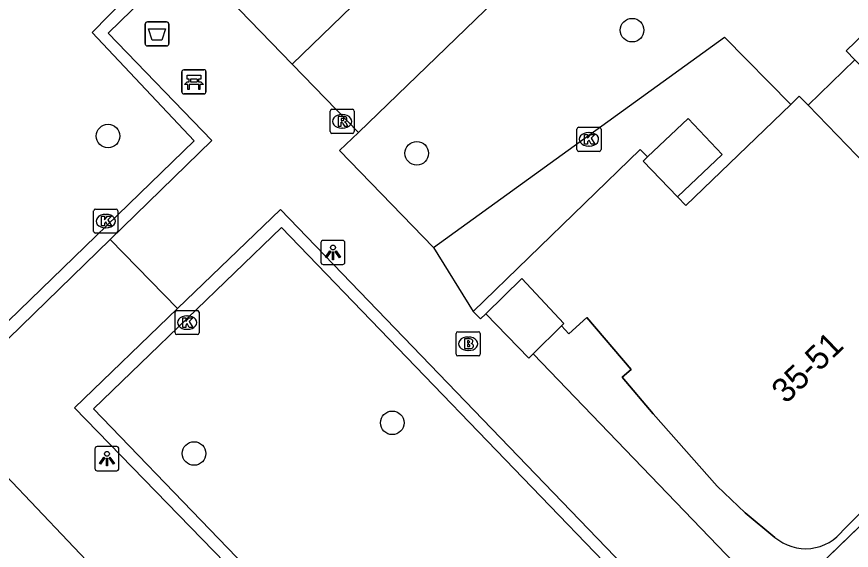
# Model space of a CAD drawing. Extents: x 157466 to 158888, y 383063 to 384677.
# Drawn here: x 158403.04 to 158437.65, y 383952.28 to 383974.41 of the extents above; entities that cross this region are included whole.
import ezdxf

# ---------------------------------------------------------------- set-up
doc = ezdxf.new("R2010")
doc.units = 0
for name, color, linetype in [('IMGEO_Afvalbak', 7, 'Continuous'), ('IMGEO_Bank', 7, 'Continuous'), ('IMGEO_Boom', 7, 'Continuous'), ('IMGEO_Brandkraan', 7, 'Continuous'), ('IMGEO_Groenvoorziening', 7, 'Continuous'), ('IMGEO_Kolk', 7, 'Continuous'), ('IMGEO_Lichtpunt', 7, 'Continuous'), ('IMGEO_Muur', 7, 'Continuous'), ('IMGEO_Pand', 7, 'Continuous'), ('IMGEO_Pand_nummerreeks', 7, 'Continuous'), ('IMGEO_Pand_overbouw', 7, 'Continuous'), ('IMGEO_Rioolput', 7, 'Continuous'), ('IMGEO_Voetpad_gesloten', 7, 'Continuous'), ('IMGEO_Voetpad_open', 7, 'Continuous')]:
    doc.layers.add(name, color=color, linetype=linetype)

msp = doc.modelspace()

# ---------------------------------------------------------------- linework, layer by layer
at = {"layer": 'IMGEO_Afvalbak'}
for p, q in [((158408.465, 383974.192), (158409.255, 383974.192)), ((158409.255, 383974.192), (158408.465, 383974.192)), ((158408.365, 383973.292), (158408.365, 383974.092)), ((158408.365, 383974.092), (158408.365, 383973.292)), ((158409.355, 383974.092), (158409.355, 383973.292)), ((158409.355, 383973.292), (158409.355, 383974.092)), ((158409.255, 383973.192), (158408.465, 383973.192)), ((158408.465, 383973.192), (158409.255, 383973.192))]:
    msp.add_line(p, q, dxfattribs=at)
msp.add_lwpolyline([(158408.508, 383973.906), (158409.212, 383973.906), (158409.063, 383973.436), (158408.657, 383973.436), (158408.508, 383973.906)], dxfattribs=at)
for centre, start, end in [((158408.465, 383974.092), 90, 180), ((158408.465, 383974.092), 90, 180), ((158409.255, 383974.092), 0, 90), ((158409.255, 383974.092), 360, 90), ((158408.465, 383973.292), 180, 270), ((158408.465, 383973.292), 180, 270), ((158409.255, 383973.292), 270, 0), ((158409.255, 383973.292), 270, 0)]:
    msp.add_arc(centre, 0.1, start, end, dxfattribs=at)
at = {"layer": 'IMGEO_Bank'}
for p, q in [((158409.893, 383971.279), (158409.893, 383972.12)), ((158409.893, 383972.12), (158409.893, 383971.279)), ((158409.968, 383972.204), (158410.809, 383972.204)), ((158410.809, 383972.204), (158409.968, 383972.204)), ((158410.893, 383972.129), (158410.893, 383971.288)), ((158410.893, 383971.288), (158410.893, 383972.129)), ((158410.202, 383971.71), (158410.202, 383971.816)), ((158410.246, 383971.816), (158410.246, 383971.71)), ((158410.534, 383971.822), (158410.252, 383971.822)), ((158410.252, 383971.704), (158410.534, 383971.704)), ((158410.54, 383971.71), (158410.54, 383971.816)), ((158410.584, 383971.816), (158410.584, 383971.71)), ((158410.59, 383971.602), (158410.197, 383971.602)), ((158410.818, 383971.204), (158409.977, 383971.204)), ((158409.977, 383971.204), (158410.818, 383971.204))]:
    msp.add_line(p, q, dxfattribs=at)
for points in [[(158410.14, 383971.602), (158409.998, 383971.602), (158410.11, 383971.704), (158410.196, 383971.704)], [(158410.196, 383971.822), (158410.11, 383971.822), (158410.11, 383971.983), (158410.673, 383971.983), (158410.673, 383971.822), (158410.59, 383971.822)], [(158410.59, 383971.704), (158410.673, 383971.704), (158410.785, 383971.602), (158410.646, 383971.602)], [(158410.19, 383971.595), (158410.19, 383971.388), (158410.147, 383971.388), (158410.147, 383971.595)], [(158410.64, 383971.595), (158410.64, 383971.388), (158410.596, 383971.388), (158410.596, 383971.595)]]:
    msp.add_lwpolyline(points, dxfattribs=at)
for centre, radius, start, end in [((158409.971, 383972.126), 0.0779, 92.4484, 184.2845), ((158409.971, 383972.126), 0.0779, 92.4484, 184.2845), ((158410.815, 383972.126), 0.0779, 2.4484, 94.2845), ((158410.815, 383972.126), 0.0779, 2.4484, 94.2845), ((158410.195, 383971.815), 0.00671, 2.8957, 87.1043), ((158410.195, 383971.711), 0.00671, 272.8957, 357.1043), ((158410.252, 383971.815), 0.00671, 92.8957, 177.1043), ((158410.252, 383971.711), 0.00671, 182.8957, 267.1043), ((158410.534, 383971.815), 0.00671, 2.8957, 87.1043), ((158410.534, 383971.711), 0.00671, 272.8957, 357.1043), ((158410.591, 383971.815), 0.00671, 92.8957, 177.1043), ((158410.591, 383971.711), 0.00671, 182.8957, 267.1043), ((158410.14, 383971.595), 0.00671, 2.8957, 87.1043), ((158410.197, 383971.595), 0.00671, 92.8957, 177.1043), ((158410.589, 383971.595), 0.00671, 2.8957, 87.1043), ((158410.646, 383971.595), 0.00671, 92.8957, 177.1043), ((158409.971, 383971.282), 0.0779, 182.4484, 274.2845), ((158409.971, 383971.282), 0.0779, 182.4484, 274.2845), ((158410.815, 383971.282), 0.0779, 272.4484, 4.2845), ((158410.815, 383971.282), 0.0779, 272.4484, 4.2845)]:
    msp.add_arc(centre, radius, start, end, dxfattribs=at)
at = {"layer": 'IMGEO_Boom'}
for centre in [(158428.564, 383973.848), (158406.831, 383969.459), (158419.634, 383968.743), (158418.619, 383957.568), (158410.399, 383956.295)]:
    msp.add_circle(centre, 0.489, dxfattribs=at)
at = {"layer": 'IMGEO_Brandkraan'}
for p, q in [((158421.339, 383961.344), (158422.191, 383961.344)), ((158421.264, 383960.418), (158421.264, 383961.27)), ((158421.752, 383961.124), (158421.777, 383961.124)), ((158422.265, 383961.27), (158422.265, 383960.418)), ((158422.191, 383960.344), (158421.339, 383960.344)), ((158421.775, 383960.564), (158421.75, 383960.564))]:
    msp.add_line(p, q, dxfattribs=at)
for points in [[(158421.339, 383961.344), (158422.191, 383961.344)], [(158421.264, 383960.418), (158421.264, 383961.27)], [(158421.612, 383961.044), (158421.612, 383960.644), (158421.825, 383960.644)], [(158421.843, 383961.044), (158421.612, 383961.044)], [(158422.265, 383961.27), (158422.265, 383960.418)], [(158421.791, 383960.963), (158421.737, 383960.963), (158421.737, 383960.887)], [(158421.737, 383960.887), (158421.79, 383960.887)], [(158421.799, 383960.811), (158421.737, 383960.811), (158421.737, 383960.73)], [(158421.737, 383960.73), (158421.799, 383960.73)], [(158422.191, 383960.344), (158421.339, 383960.344)]]:
    msp.add_lwpolyline(points, dxfattribs=at)
for centre, radius, start, end in [((158421.341, 383961.268), 0.0765, 91.552, 178.448), ((158421.341, 383961.268), 0.0765, 91.552, 178.448), ((158422.189, 383961.268), 0.0765, 1.552, 88.448), ((158422.189, 383961.268), 0.0765, 1.552, 88.448), ((158421.847, 383960.899), 0.145, 59.4692, 91.5367), ((158421.872, 383960.946), 0.0922, 285.5137, 58.1501), ((158421.792, 383960.925), 0.0379, 267.8285, 90.9355), ((158421.8, 383960.77), 0.0404, 269.8759, 90.5077), ((158421.831, 383960.895), 0.251, 268.6676, 293.5347), ((158421.877, 383960.754), 0.105, 301.3115, 78.989), ((158421.341, 383960.42), 0.0765, 181.552, 268.448), ((158421.341, 383960.42), 0.0765, 181.552, 268.448), ((158422.189, 383960.42), 0.0765, 271.552, 358.448), ((158422.189, 383960.42), 0.0765, 271.552, 358.448)]:
    msp.add_arc(centre, radius, start, end, dxfattribs=at)
for centre, major_axis, ratio, start_param, end_param in [((158421.751, 383960.844), (-0.387, 0.002), 0.722429, 4.712389, 7.853982), ((158421.776, 383960.844), (-0.39, 0.002), 0.717154, 1.570796, 4.712389)]:
    msp.add_ellipse(centre, major_axis=major_axis, ratio=ratio, start_param=start_param, end_param=end_param, dxfattribs=at)
at = {"layer": 'IMGEO_Groenvoorziening'}
msp.add_lwpolyline([(158435.861, 383970.739), (158437.806, 383972.619)], dxfattribs=at)
at = {"layer": 'IMGEO_Kolk'}
for p, q in [((158426.275, 383968.898), (158426.275, 383969.75)), ((158426.35, 383969.824), (158427.202, 383969.824)), ((158427.276, 383969.75), (158427.276, 383968.898)), ((158426.763, 383969.604), (158426.788, 383969.604)), ((158426.786, 383969.044), (158426.761, 383969.044)), ((158427.202, 383968.824), (158426.35, 383968.824)), ((158406.235, 383965.505), (158406.235, 383966.357)), ((158406.31, 383966.431), (158407.162, 383966.431)), ((158406.723, 383966.211), (158406.748, 383966.211)), ((158407.236, 383966.357), (158407.236, 383965.505)), ((158406.746, 383965.651), (158406.721, 383965.651)), ((158407.162, 383965.431), (158406.31, 383965.431)), ((158409.609, 383961.298), (158409.609, 383962.15)), ((158409.684, 383962.224), (158410.536, 383962.224)), ((158410.097, 383962.004), (158410.122, 383962.004)), ((158410.61, 383962.15), (158410.61, 383961.298)), ((158410.12, 383961.444), (158410.095, 383961.444)), ((158410.536, 383961.224), (158409.684, 383961.224))]:
    msp.add_line(p, q, dxfattribs=at)
for points in [[(158426.275, 383968.898), (158426.275, 383969.75)], [(158426.35, 383969.824), (158427.202, 383969.824)], [(158427.276, 383969.75), (158427.276, 383968.898)], [(158426.596, 383969.524), (158426.719, 383969.524), (158426.719, 383969.373), (158426.849, 383969.524), (158427.013, 383969.524), (158426.867, 383969.373), (158427.02, 383969.124), (158426.868, 383969.124), (158426.783, 383969.288), (158426.719, 383969.221), (158426.719, 383969.124), (158426.596, 383969.124), (158426.596, 383969.524)], [(158427.202, 383968.824), (158426.35, 383968.824)], [(158406.235, 383965.505), (158406.235, 383966.357)], [(158406.31, 383966.431), (158407.162, 383966.431)], [(158407.236, 383966.357), (158407.236, 383965.505)], [(158406.556, 383966.131), (158406.679, 383966.131), (158406.679, 383965.98), (158406.809, 383966.131), (158406.973, 383966.131), (158406.827, 383965.98), (158406.98, 383965.731), (158406.828, 383965.731), (158406.743, 383965.895), (158406.679, 383965.828), (158406.679, 383965.731), (158406.556, 383965.731), (158406.556, 383966.131)], [(158407.162, 383965.431), (158406.31, 383965.431)], [(158409.609, 383961.298), (158409.609, 383962.15)], [(158409.684, 383962.224), (158410.536, 383962.224)], [(158410.61, 383962.15), (158410.61, 383961.298)], [(158409.93, 383961.924), (158410.053, 383961.924), (158410.053, 383961.773), (158410.183, 383961.924), (158410.347, 383961.924), (158410.201, 383961.773), (158410.354, 383961.524), (158410.202, 383961.524), (158410.117, 383961.688), (158410.053, 383961.621), (158410.053, 383961.524), (158409.93, 383961.524), (158409.93, 383961.924)], [(158410.536, 383961.224), (158409.684, 383961.224)]]:
    msp.add_lwpolyline(points, dxfattribs=at)
for centre, start, end in [((158426.352, 383969.748), 91.552, 178.448), ((158426.352, 383969.748), 91.552, 178.448), ((158427.2, 383969.748), 1.552, 88.448), ((158427.2, 383969.748), 1.552, 88.448), ((158426.352, 383968.9), 181.552, 268.448), ((158426.352, 383968.9), 181.552, 268.448), ((158427.2, 383968.9), 271.552, 358.448), ((158427.2, 383968.9), 271.552, 358.448), ((158406.312, 383966.355), 91.552, 178.448), ((158406.312, 383966.355), 91.552, 178.448), ((158407.16, 383966.355), 1.552, 88.448), ((158407.16, 383966.355), 1.552, 88.448), ((158406.312, 383965.507), 181.552, 268.448), ((158406.312, 383965.507), 181.552, 268.448), ((158407.16, 383965.507), 271.552, 358.448), ((158407.16, 383965.507), 271.552, 358.448), ((158409.686, 383962.148), 91.552, 178.448), ((158409.686, 383962.148), 91.552, 178.448), ((158410.534, 383962.148), 1.552, 88.448), ((158410.534, 383962.148), 1.552, 88.448), ((158409.686, 383961.3), 181.552, 268.448), ((158409.686, 383961.3), 181.552, 268.448), ((158410.534, 383961.3), 271.552, 358.448), ((158410.534, 383961.3), 271.552, 358.448)]:
    msp.add_arc(centre, 0.0765, start, end, dxfattribs=at)
for centre, major_axis, ratio, start_param, end_param in [((158426.762, 383969.324), (-0.387, 0.002), 0.722429, 4.712389, 7.853982), ((158426.787, 383969.324), (-0.39, 0.002), 0.717154, 1.570796, 4.712389), ((158406.722, 383965.931), (-0.387, 0.002), 0.722429, 4.712389, 7.853982), ((158406.747, 383965.931), (-0.39, 0.002), 0.717154, 1.570796, 4.712389), ((158410.096, 383961.724), (-0.387, 0.002), 0.722429, 4.712389, 7.853982), ((158410.121, 383961.724), (-0.39, 0.002), 0.717154, 1.570796, 4.712389)]:
    msp.add_ellipse(centre, major_axis=major_axis, ratio=ratio, start_param=start_param, end_param=end_param, dxfattribs=at)
at = {"layer": 'IMGEO_Lichtpunt'}
for p, q in [((158416.563, 383965.133), (158415.755, 383965.133)), ((158416.563, 383965.133), (158415.755, 383965.133)), ((158415.661, 383965.038), (158415.661, 383964.231)), ((158415.661, 383965.038), (158415.661, 383964.231)), ((158416.657, 383964.231), (158416.657, 383965.038)), ((158416.657, 383964.231), (158416.657, 383965.038)), ((158415.755, 383964.137), (158416.563, 383964.137)), ((158415.755, 383964.137), (158416.563, 383964.137)), ((158406.287, 383956.485), (158406.287, 383955.678)), ((158406.287, 383956.485), (158406.287, 383955.678)), ((158407.189, 383956.58), (158406.381, 383956.58)), ((158407.189, 383956.58), (158406.381, 383956.58)), ((158407.283, 383955.678), (158407.283, 383956.485)), ((158407.283, 383955.678), (158407.283, 383956.485)), ((158406.381, 383955.584), (158407.189, 383955.584)), ((158406.381, 383955.584), (158407.189, 383955.584))]:
    msp.add_line(p, q, dxfattribs=at)
for points in [[(158416.035, 383964.702), (158416.074, 383964.674), (158415.886, 383964.412), (158415.848, 383964.439), (158416.035, 383964.702)], [(158416.137, 383964.654), (158416.184, 383964.654), (158416.184, 383964.332), (158416.137, 383964.332), (158416.137, 383964.654)], [(158416.247, 383964.674), (158416.285, 383964.701), (158416.472, 383964.439), (158416.433, 383964.411), (158416.247, 383964.674)], [(158406.661, 383956.149), (158406.7, 383956.121), (158406.512, 383955.859), (158406.474, 383955.886), (158406.661, 383956.149)], [(158406.873, 383956.121), (158406.911, 383956.148), (158407.098, 383955.886), (158407.059, 383955.858), (158406.873, 383956.121)], [(158406.763, 383956.101), (158406.81, 383956.101), (158406.81, 383955.779), (158406.763, 383955.779), (158406.763, 383956.101)]]:
    msp.add_lwpolyline(points, dxfattribs=at)
for centre in [(158416.16, 383964.836), (158406.786, 383956.283)]:
    msp.add_circle(centre, 0.0994, dxfattribs=at)
for centre, start, end in [((158415.755, 383965.038), 90, 180), ((158415.755, 383965.038), 90, 180), ((158416.563, 383965.038), 0, 90), ((158416.563, 383965.038), 0, 90), ((158415.755, 383964.231), 180, 270), ((158415.755, 383964.231), 180, 270), ((158416.563, 383964.231), 270, 0), ((158416.563, 383964.231), 270, 360), ((158406.381, 383956.485), 90, 180), ((158406.381, 383956.485), 90, 180), ((158407.189, 383956.485), 0, 90), ((158407.189, 383956.485), 0, 90), ((158406.381, 383955.678), 180, 270), ((158406.381, 383955.678), 180, 270), ((158407.189, 383955.678), 270, 0), ((158407.189, 383955.678), 270, 360)]:
    msp.add_arc(centre, 0.0946, start, end, dxfattribs=at)
at = {"layer": 'IMGEO_Muur'}
for points in [[(158373.961, 383998.839), (158377.128, 384001.87), (158381.302, 383997.603), (158384.072, 384000.247), (158408.3, 383975.158), (158406.832, 383973.719), (158411.135, 383969.271), (158406.92, 383965.171)], [(158402.702, 383961.792), (158410.402, 383969.266), (158406.173, 383973.754), (158407.545, 383975.155), (158384.103, 383999.517), (158381.3, 383996.861), (158377.136, 384001.182), (158371.541, 383995.789), (158375.674, 383991.492), (158373.373, 383989.217), (158396.965, 383964.823), (158398.427, 383966.214), (158402.702, 383961.792)], [(158406.92, 383965.171), (158402.704, 383961.07), (158398.439, 383965.529), (158396.978, 383964.102), (158372.626, 383989.228), (158374.975, 383991.488), (158370.794, 383995.807), (158373.961, 383998.839)], [(158409.715, 383962.302), (158413.982, 383966.412), (158434.057, 383945.589)], [(158433.327, 383945.647), (158414.022, 383965.663), (158406.227, 383958.145), (158425.532, 383938.129), (158433.327, 383945.647)], [(158425.621, 383937.433), (158405.447, 383958.192), (158409.715, 383962.302)]]:
    msp.add_lwpolyline(points, dxfattribs=at)
at = {"layer": 'IMGEO_Pand'}
for points in [[(158437.806, 383972.619), (158437.439, 383972.998), (158441.824, 383977.236)], [(158435.141, 383970.768), (158435.498, 383971.113), (158435.861, 383970.739)], [(158430.45, 383966.94), (158430.799, 383966.578), (158435.141, 383970.768)], [(158435.861, 383970.739), (158438.273, 383968.253), (158440.211, 383970.133)], [(158421.976, 383962.187), (158428.905, 383968.903), (158429.204, 383968.595)], [(158430.45, 383966.94), (158429.028, 383968.413), (158429.204, 383968.595)], [(158422.501, 383962.093), (158423.995, 383963.552), (158425.735, 383961.682), (158425.632, 383961.586)], [(158422.501, 383962.093), (158422.28, 383961.878), (158421.976, 383962.187)], [(158437.327, 383953.137), (158438.79, 383954.605), (158440.276, 383956.507), (158441.67, 383958.947), (158441.175, 383959.171), (158444.208, 383962.111)], [(158425.632, 383961.586), (158425.943, 383961.252), (158426.68, 383961.933), (158428.528, 383959.778), (158428.146, 383959.455), (158429.432, 383957.937), (158432.091, 383954.944), (158433.25, 383953.838), (158434.488, 383952.819)]]:
    msp.add_lwpolyline(points, dxfattribs=at)
msp.add_arc((158435.759, 383954.302), 1.953, 229.4029, 323.3794, dxfattribs=at)
at = {"layer": 'IMGEO_Pand_overbouw'}
msp.add_lwpolyline([(158437.806, 383972.619), (158435.861, 383970.739), (158438.273, 383968.253), (158440.211, 383970.133)], close=True, dxfattribs=at)
for points in [[(158425.632, 383961.586), (158424.462, 383960.428), (158434.549, 383949.942), (158445.621, 383960.65), (158444.208, 383962.111), (158441.175, 383959.171), (158441.67, 383958.947), (158440.276, 383956.507), (158438.79, 383954.605), (158437.327, 383953.137)], [(158434.488, 383952.819), (158433.25, 383953.838), (158432.091, 383954.944), (158429.432, 383957.937), (158428.146, 383959.455), (158428.528, 383959.778), (158426.68, 383961.933), (158425.943, 383961.252), (158425.632, 383961.586)]]:
    msp.add_lwpolyline(points, dxfattribs=at)
msp.add_arc((158435.759, 383954.302), 1.953, 229.4029, 323.3794, dxfattribs=at)
at = {"layer": 'IMGEO_Rioolput'}
for p, q in [((158416.042, 383969.64), (158416.042, 383970.492)), ((158416.117, 383970.566), (158416.969, 383970.566)), ((158416.53, 383970.346), (158416.555, 383970.346)), ((158417.043, 383970.492), (158417.043, 383969.64)), ((158416.553, 383969.786), (158416.528, 383969.786)), ((158416.969, 383969.566), (158416.117, 383969.566))]:
    msp.add_line(p, q, dxfattribs=at)
for points in [[(158416.042, 383969.64), (158416.042, 383970.492)], [(158416.117, 383970.566), (158416.969, 383970.566)], [(158417.043, 383970.492), (158417.043, 383969.64)], [(158416.631, 383970.264), (158416.379, 383970.266), (158416.379, 383969.866)], [(158416.379, 383969.866), (158416.503, 383969.866), (158416.503, 383970.028), (158416.514, 383970.028)], [(158416.557, 383970.185), (158416.503, 383970.185), (158416.503, 383970.104)], [(158416.503, 383970.104), (158416.555, 383970.104)], [(158416.561, 383969.999), (158416.632, 383969.866), (158416.772, 383969.866), (158416.707, 383969.992)], [(158416.969, 383969.566), (158416.117, 383969.566)]]:
    msp.add_lwpolyline(points, dxfattribs=at)
for centre, radius, start, end in [((158416.119, 383970.49), 0.0765, 91.552, 178.448), ((158416.119, 383970.49), 0.0765, 91.552, 178.448), ((158416.967, 383970.49), 0.0765, 1.552, 88.448), ((158416.967, 383970.49), 0.0765, 1.552, 88.448), ((158416.513, 383969.975), 0.0533, 26.0293, 88.6989), ((158416.539, 383970.293), 0.19, 274.7715, 282.9687), ((158416.563, 383970.089), 0.0964, 77.0061, 93.1865), ((158416.577, 383970.146), 0.0378, 276.6634, 79.6772), ((158416.63, 383970.154), 0.109, 350.3612, 89.416), ((158416.628, 383970.154), 0.112, 277.5842, 350.9817), ((158416.612, 383969.939), 0.108, 29.5134, 73.7905), ((158416.119, 383969.642), 0.0765, 181.552, 268.448), ((158416.119, 383969.642), 0.0765, 181.552, 268.448), ((158416.967, 383969.642), 0.0765, 271.552, 358.448), ((158416.967, 383969.642), 0.0765, 271.552, 358.448)]:
    msp.add_arc(centre, radius, start, end, dxfattribs=at)
for centre, major_axis, ratio, start_param, end_param in [((158416.529, 383970.066), (-0.387, 0.002), 0.722429, 4.712389, 7.853982), ((158416.554, 383970.066), (-0.39, 0.002), 0.717154, 1.570796, 4.712389)]:
    msp.add_ellipse(centre, major_axis=major_axis, ratio=ratio, start_param=start_param, end_param=end_param, dxfattribs=at)
at = {"layer": 'IMGEO_Voetpad_gesloten'}
for points in [[(158429.204, 383968.595), (158430.884, 383970.184), (158432.298, 383968.69), (158430.45, 383966.94)], [(158424.462, 383960.428), (158424.275, 383960.248), (158422.501, 383962.093)], [(158425.632, 383961.586), (158424.462, 383960.428)]]:
    msp.add_lwpolyline(points, dxfattribs=at)
at = {"layer": 'IMGEO_Voetpad_open'}
for points in [[(158509.719, 384064.516), (158414.471, 383972.443)], [(158417.213, 383969.604), (158512.968, 384062.078)], [(158414.471, 383972.443), (158381.698, 384006.247)], [(158420.325, 383964.841), (158432.4, 383973.561), (158435.141, 383970.768)], [(158414.471, 383972.443), (158417.213, 383969.604)], [(158417.213, 383969.604), (158416.436, 383968.853), (158420.325, 383964.841)], [(158406.92, 383965.171), (158409.715, 383962.302)], [(158420.325, 383964.841), (158421.976, 383962.187)], [(158434.629, 383950.019), (158445.621, 383960.65), (158445.181, 383961.104), (158444.208, 383962.111)], [(158434.629, 383950.019), (158434.549, 383949.942), (158424.462, 383960.428)], [(158402.592, 383955.381), (158406.446, 383951.327)]]:
    msp.add_lwpolyline(points, dxfattribs=at)

# ---------------------------------------------------------------- texts
at = {"layer": 'IMGEO_Pand_nummerreeks'}
msp.add_text('35-51', height=1, rotation=44.1603, dxfattribs=at).set_placement((158434.944, 383958.324))

doc.saveas('drawing.dxf')
